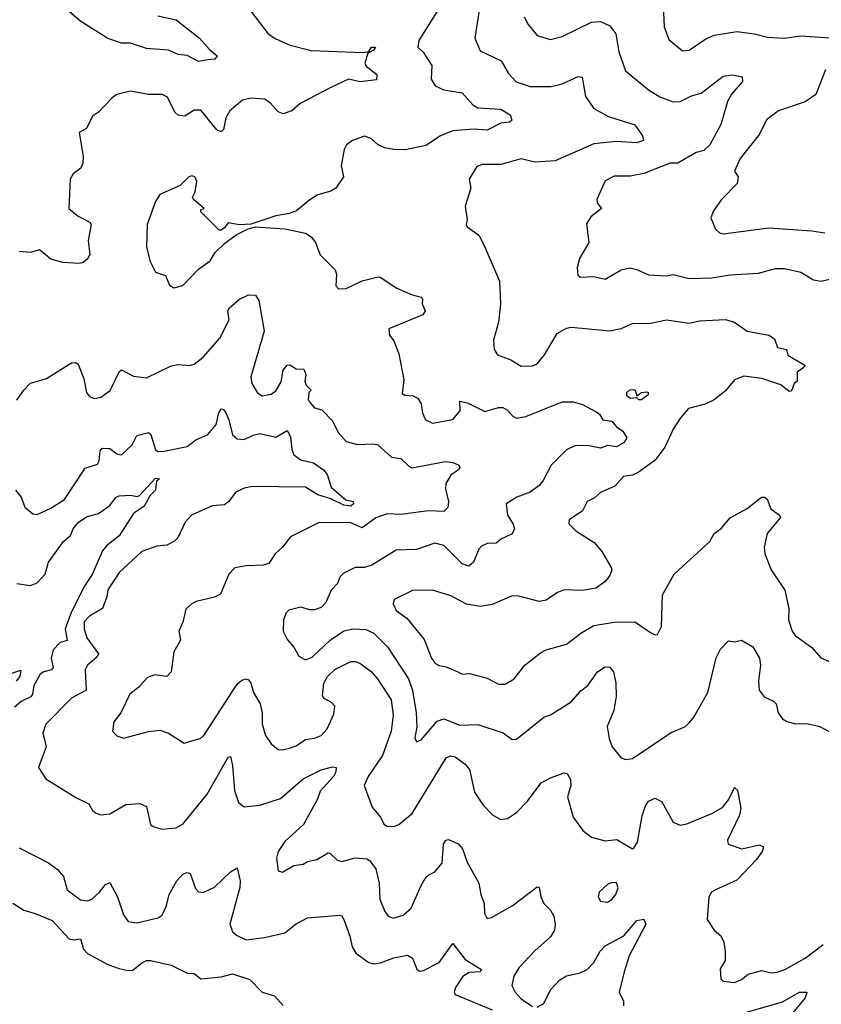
# Model space of a CAD drawing. Extents: x 1771496 to 1971148, y 471553 to 643630.
# Tile 409 of 656: x 1871027 to 1874556, y 576322 to 580657. Entities that reach past the tile are written whole.
import ezdxf

# ---------------------------------------------------------------- set-up
doc = ezdxf.new("R2010")
doc.units = 0

msp = doc.modelspace()

# ---------------------------------------------------------------- linework, layer by layer
at = {"layer": '0CON10XD'}
for points in [[(1873066.4, 580805), (1873031.5, 580575), (1873055, 580519.4), (1873147.5, 580475), (1873179.3, 580419.3), (1873213.3, 580383.3), (1873275, 580362), (1873367.1, 580362.9), (1873415, 580374.5), (1873486.2, 580406.2), (1873504.1, 580404.1), (1873518.3, 580318.3), (1873555.5, 580265), (1873620.1, 580230.1), (1873735, 580193.1), (1873768.8, 580145), (1873773.3, 580125), (1873745, 580114.5), (1873655, 580119.7), (1873555, 580110), (1873384.5, 580035.5), (1873295, 580029.2), (1873235, 580044.2), (1873145, 580019.5), (1873065, 580018.9), (1873040.2, 580009.8), (1873005.5, 579955), (1873014, 579915), (1872988.8, 579835), (1872996.7, 579775), (1872993.3, 579755), (1872996.7, 579745), (1873048.6, 579708.6), (1873072.9, 579662.9), (1873139.4, 579505), (1873144.3, 579405), (1873135.6, 579325), (1873113.2, 579245), (1873116.2, 579205), (1873131.3, 579181.3), (1873189.3, 579159.3), (1873235, 579131.3), (1873285, 579132.7), (1873305, 579141.1), (1873338.2, 579181.8), (1873394, 579275), (1873435, 579299.2), (1873455, 579302.9), (1873625, 579287.5), (1873675, 579296.7), (1873725, 579319.1), (1873805, 579320), (1873875, 579335.6), (1873975, 579321.1), (1874019.5, 579330.5), (1874135, 579336.9), (1874174.4, 579324.4), (1874230, 579285), (1874325, 579268), (1874350.9, 579250.9), (1874363.2, 579213.2), (1874402.5, 579205), (1874409.5, 579179.5), (1874483.3, 579135), (1874480, 579125), (1874450, 579105), (1874450, 579065), (1874437.5, 579055), (1874425, 579022.5), (1874415, 579020), (1874378.5, 579048.5), (1874295, 579076.4), (1874215, 579086.7), (1874175, 579070.9), (1874135, 579023.3), (1874085, 578982.7), (1874045, 578963.8), (1873972, 578945), (1873936.5, 578903.5), (1873905, 578854.2), (1873868.2, 578775), (1873825, 578717.8), (1873754.7, 578665.3), (1873725, 578650.9), (1873685, 578646.1), (1873647.2, 578602.8), (1873584, 578575), (1873558.3, 578551.7), (1873526, 578535), (1873505, 578493.8), (1873446.2, 578455), (1873445, 578437.5), (1873476, 578406), (1873556.2, 578355), (1873590, 578315), (1873631.2, 578245), (1873633.8, 578235), (1873625, 578210), (1873605, 578183.8), (1873565.8, 578154.2), (1873505, 578144.2), (1873425, 578145.8), (1873395.5, 578134.5), (1873345, 578101.4), (1873315, 578095.6), (1873225, 578119.1), (1873195, 578119.5), (1873108.1, 578081.9), (1873055, 578073.8), (1872995, 578083.8), (1872925, 578120.4), (1872845, 578145.2), (1872757, 578143), (1872675.7, 578104.3), (1872671.1, 578085), (1872684.2, 578055), (1872731.8, 578021.8), (1872808, 577928), (1872840.5, 577845), (1872855, 577825.8), (1872873.1, 577813.1), (1872905, 577807.5), (1872955.9, 577785.9)], [(1873857, 580787), (1873864.2, 580625), (1873885, 580570), (1873945, 580519.2), (1873975, 580522), (1874047.9, 580572.1), (1874085, 580588), (1874185, 580604.6), (1874262.5, 580595), (1874319.1, 580579.1), (1874395, 580574.7), (1874465, 580585.4), (1874615.5, 580575.5)], [(1872878.8, 580715), (1872784.5, 580565), (1872780.6, 580535), (1872803.6, 580513.6), (1872841.4, 580455), (1872838.6, 580395), (1872856, 580365), (1872895, 580347.8), (1872975, 580334.4), (1873021.7, 580281.7), (1873045, 580268.8), (1873145, 580262.1), (1873187.1, 580237.1), (1873194.3, 580215), (1873184.5, 580205.5), (1873145, 580200.4), (1873085, 580170.6), (1873025, 580174.4), (1872935, 580167.6), (1872880.6, 580145), (1872815, 580102.3), (1872725, 580083.9), (1872675, 580084.5), (1872635, 580092.9), (1872605, 580105.8), (1872575, 580134), (1872545, 580144), (1872492.5, 580125), (1872466.7, 580105), (1872456.2, 580085), (1872442.5, 580015), (1872452.5, 579965), (1872418.8, 579915), (1872397.6, 579902.4), (1872340, 579885), (1872305, 579864.2), (1872246, 579815), (1872213.4, 579803.4), (1872155, 579793.1), (1872045, 579756), (1871995, 579753.8), (1871945, 579762.5), (1871929.3, 579740.7), (1871915, 579730), (1871905, 579730), (1871825, 579810), (1871825, 579820), (1871840, 579825), (1871792.5, 579865), (1871787.5, 579875), (1871800.5, 579899.5), (1871807.5, 579945), (1871798.8, 579965), (1871785, 579969.2), (1871772, 579965), (1871733.6, 579926.4), (1871645, 579886.7), (1871625, 579856.7), (1871588.9, 579755), (1871585.5, 579655), (1871602.2, 579592.2), (1871625.5, 579545.5), (1871670, 579530), (1871687.7, 579487.7), (1871706.1, 579476.1), (1871745, 579485.8), (1871815, 579558.6), (1871865.8, 579595), (1871888.7, 579631.3), (1871928.6, 579671.4), (1871980.3, 579709.7), (1872033.8, 579736.2), (1872065, 579744), (1872195, 579735.8), (1872285, 579716.9), (1872311.3, 579701.3), (1872329.4, 579675), (1872350.9, 579620.9), (1872415.7, 579555), (1872421.9, 579535), (1872419.4, 579485), (1872431.5, 579471.5), (1872465, 579472.5), (1872535, 579507.5), (1872605, 579524.4), (1872615, 579523.1), (1872687.5, 579475), (1872755, 579445.4), (1872795.7, 579435.7), (1872801.2, 579425), (1872800, 579405), (1872812.5, 579375), (1872802.3, 579357.7), (1872652.5, 579295), (1872655, 579267.5), (1872675, 579242.5), (1872696.7, 579185), (1872718.3, 579071.7), (1872711.4, 579011.4), (1872723, 579003), (1872760.3, 579000.3), (1872780, 578990), (1872794.2, 578965), (1872800.8, 578925), (1872813.8, 578895), (1872845, 578880), (1872935, 578897.1), (1872966, 578935), (1872965, 578977.5), (1872999.5, 578970.5), (1873075, 578932.2), (1873135, 578950), (1873155, 578950), (1873175, 578938), (1873199.7, 578909.7), (1873215, 578902.9), (1873255, 578910), (1873415, 578974.4), (1873463.8, 578973.8), (1873505, 578962.2), (1873568.6, 578928.6), (1873580.5, 578920.5), (1873595, 578894.3), (1873635, 578889.2), (1873655, 578864.5), (1873682.5, 578845), (1873700.6, 578815), (1873688.1, 578795), (1873655, 578775.4), (1873615, 578782.1), (1873585, 578770.4), (1873535, 578780.3), (1873475, 578782.1), (1873435, 578763.3), (1873366.5, 578695), (1873332, 578628), (1873313.9, 578606.1), (1873275, 578576.9), (1873215.5, 578554.5), (1873168.8, 578525), (1873175.6, 578475), (1873200.5, 578435), (1873206.1, 578415), (1873195, 578392.9), (1873145, 578369.5), (1873125, 578352.1), (1873085, 578350.9), (1873061.1, 578338.9), (1873048.9, 578325), (1873025, 578268.8), (1873005, 578251.4), (1872975, 578261.2), (1872895, 578341.2), (1872855, 578351.8), (1872775, 578324.5), (1872685, 578321.5), (1872578, 578255), (1872545, 578244.6), (1872504.6, 578245.4), (1872451.3, 578218.7), (1872437.3, 578202.7), (1872426, 578175), (1872399.4, 578145), (1872375, 578091.2), (1872355, 578069.2), (1872325, 578058.6), (1872305, 578058.1), (1872265, 578069.5), (1872212.5, 578057.5), (1872200.8, 578045), (1872189.2, 578015), (1872187.1, 577965), (1872206.2, 577926.2), (1872234.4, 577894.4), (1872256.2, 577855), (1872285, 577838.6), (1872315, 577850), (1872395, 577925.4), (1872455, 577966.5), (1872495.2, 577974.8), (1872551.7, 577971.7), (1872586.7, 577955), (1872646.4, 577895), (1872739.7, 577755), (1872756.8, 577703.2), (1872772.8, 577605), (1872776.5, 577543.5), (1872766.7, 577495), (1872775, 577477.5), (1872795, 577486.7), (1872865, 577568.5), (1872895, 577579.1), (1872965, 577550.4), (1873045, 577553.5), (1873156.2, 577516.2), (1873195, 577488), (1873215, 577489.2), (1873334.4, 577585.6), (1873365, 577595.6), (1873455, 577653.3), (1873498.5, 577701.5), (1873529.2, 577725), (1873571.2, 577785), (1873605, 577808), (1873625.7, 577805.7), (1873642, 577785), (1873652, 577735), (1873652.7, 577677.3), (1873642.5, 577615), (1873613.8, 577545), (1873622.4, 577492.4), (1873635.8, 577455), (1873675, 577407.5), (1873695, 577399.4), (1873725, 577404.4), (1873895, 577518), (1873955, 577544), (1873975, 577561.2), (1873995, 577586.2), (1874056.7, 577695), (1874093.6, 577846.4), (1874112, 577885), (1874148.3, 577921.7), (1874175, 577917.5), (1874205, 577924.4), (1874254.3, 577895), (1874284.2, 577845), (1874289.1, 577815), (1874280.5, 577745), (1874282.5, 577705), (1874305, 577675.6), (1874346.5, 577656.5), (1874357.1, 577645), (1874366, 577605), (1874385, 577578.8), (1874405, 577566.2), (1874445, 577556.2), (1874491.7, 577558.3), (1874545, 577546.2), (1874625.6, 577505.6)], [(1872045, 580694.2), (1872121.9, 580595), (1872155, 580572.3), (1872217.5, 580545), (1872311, 580521), (1872537.7, 580512.3), (1872564.1, 580515.9), (1872576.7, 580535), (1872593.3, 580535), (1872585, 580523.1), (1872560.8, 580509.2), (1872546.9, 580465), (1872552.4, 580452.4), (1872599.1, 580415), (1872598.5, 580391.5), (1872526.6, 580383.4), (1872475, 580394.3), (1872400.7, 580359.3), (1872262.9, 580287.1), (1872225, 580256), (1872187.5, 580242.5), (1872165, 580251.4), (1872130.6, 580290.6), (1872105, 580306.9), (1872045, 580310.6), (1872008.1, 580301.9), (1871952.1, 580255), (1871935.4, 580225), (1871925, 580173.8), (1871915, 580162.5), (1871895, 580171.4), (1871825, 580258.8), (1871795, 580258), (1871755, 580231.9), (1871725, 580235.6), (1871710.1, 580250.1), (1871677.5, 580315), (1871655, 580328), (1871595, 580327.1), (1871515, 580341.4), (1871455, 580326.7), (1871435, 580313.3), (1871375, 580248.8), (1871348.3, 580231.7), (1871321.7, 580178.3), (1871290, 580160), (1871307.1, 580055), (1871305.8, 580025), (1871296.8, 580003.2), (1871262.3, 579977.7), (1871250, 579955), (1871244.2, 579825.8), (1871285, 579791.9), (1871335.6, 579765.6), (1871342, 579755), (1871328.8, 579685), (1871336.6, 579623.4), (1871326.5, 579603.5), (1871305, 579586.7), (1871287.1, 579582.9), (1871217.8, 579587.8), (1871165, 579602.9), (1871115, 579644), (1871075, 579631.4), (1871025, 579635.9)], [(1871635, 580673.1), (1871716.4, 580656.4), (1871818.8, 580575), (1871862.5, 580525), (1871897.3, 580497.3), (1871887, 580483), (1871855, 580480.6), (1871815, 580473.3), (1871765, 580499.2), (1871725, 580503.1), (1871682.2, 580522.2), (1871585, 580529.2), (1871515, 580553.1), (1871475, 580554), (1871415, 580573.2), (1871291.8, 580651.8), (1871245, 580692.5)], [(1873248.9, 580668.9), (1873265.7, 580635), (1873305, 580586.9), (1873365, 580570), (1873415, 580582.5), (1873545, 580646.5), (1873585, 580648.5), (1873625, 580628.9), (1873651.8, 580595), (1873664.7, 580514.7), (1873695, 580430.8), (1873795, 580347.3), (1873845, 580317.5), (1873903.8, 580295), (1873935, 580296.2), (1873985, 580321.8), (1874027.3, 580332.7), (1874125, 580407.3), (1874164.2, 580414.2), (1874207.5, 580405), (1874210, 580385), (1874161.1, 580328.9), (1874143.1, 580296.9), (1874113.9, 580195), (1874066, 580105), (1874039.6, 580080.4), (1874005, 580071.5)], [(1874574.6, 580435.4), (1874532, 580328), (1874484.7, 580295.3), (1874367.5, 580255), (1874314.6, 580215.4), (1874285, 580152), (1874198.6, 580045), (1874175, 579990), (1874190, 579965), (1874186.2, 579935), (1874117.1, 579865), (1874081.2, 579815), (1874070, 579785), (1874090, 579735), (1874108, 579718), (1874124.2, 579714.2), (1874325, 579740), (1874515, 579727.5), (1874571.7, 579718.3)], [(1874005, 580071.5), (1873925, 580024.4), (1873891.2, 580025), (1873775, 579978.8), (1873715, 579967.5), (1873645, 579967.9), (1873605, 579946.9), (1873568.1, 579865), (1873569.7, 579849.7), (1873588.8, 579825), (1873541.1, 579788.9), (1873522.3, 579757.7), (1873532.7, 579675), (1873492.5, 579605), (1873481.2, 579565), (1873485, 579532.5), (1873495, 579523.1), (1873555, 579526.7), (1873605, 579514.6), (1873675, 579555.8), (1873715, 579564), (1873745, 579557.5), (1873795, 579533.1), (1873875, 579528.6), (1873905, 579534.3), (1873975, 579516.9), (1874075, 579520.4), (1874155, 579532.7), (1874280.3, 579540.3), (1874355, 579560.9), (1874395, 579560.9), (1874466.7, 579545), (1874522, 579512), (1874555.6, 579505.6), (1874635, 579524.5)], [(1871015, 578982), (1871045, 579025.8), (1871075, 579056), (1871145, 579077.5), (1871255, 579145.8), (1871275, 579148), (1871285, 579140), (1871309.5, 579075), (1871322.2, 579015), (1871335, 578997.5), (1871355, 578988.9), (1871385.3, 578994.7), (1871426.4, 579023.6), (1871465, 579106.2), (1871475, 579115.8), (1871527.8, 579087.8), (1871585, 579080.5), (1871695, 579132.5), (1871725, 579138), (1871775, 579134.4), (1871795, 579140), (1871835, 579171.4), (1871908.2, 579255), (1871949.5, 579335), (1871944.2, 579375), (1871951.3, 579388.7), (1871995, 579425.8), (1872035, 579445.8), (1872065, 579444), (1872080.2, 579420.2), (1872103.6, 579285), (1872045.6, 579085), (1872050, 579055), (1872075, 579013.8), (1872095, 579000), (1872135, 579008.5), (1872155, 579022.7), (1872177.9, 579062.1), (1872186.8, 579113.2), (1872205, 579135.5), (1872217.4, 579137.4), (1872245, 579120), (1872278.3, 579118.3), (1872287.5, 579095), (1872283.3, 579065), (1872288.3, 579048.3), (1872310, 579025), (1872300, 579015), (1872296.7, 578985), (1872302, 578975), (1872325, 578947.5), (1872358.3, 578938.3), (1872405, 578890), (1872429.3, 578839.3), (1872465, 578800), (1872515, 578786.2), (1872585, 578788.8), (1872604.2, 578784.2), (1872665, 578730.8), (1872705, 578725.4), (1872740.3, 578690.3), (1872754.3, 578684.3), (1872901.5, 578711.5), (1872935, 578706.9), (1872960, 578695), (1872965.8, 578685), (1872959.4, 578675), (1872925, 578651.5), (1872904, 578615), (1872901.5, 578591.5), (1872914.5, 578535.5), (1872911.7, 578508.3)], [(1873765, 578982.5), (1873753.3, 578983.3), (1873745, 578992.5), (1873715, 578989.1), (1873700.7, 579000.7), (1873699.7, 579015), (1873713.2, 579026.8), (1873728.7, 579028.7), (1873737.1, 579025), (1873745, 579000), (1873764.6, 579015.4), (1873788.1, 579018.1), (1873794.2, 579015), (1873793.8, 579005), (1873765, 578982.5)], [(1871008.6, 578585), (1871033.8, 578555), (1871050, 578510), (1871085, 578481.4), (1871105, 578478.1), (1871165, 578505.5), (1871225, 578543.8), (1871315, 578682.5), (1871369.5, 578700.5), (1871377.5, 578715), (1871381.9, 578758.1), (1871390.3, 578769.7), (1871425, 578768.8), (1871455, 578745.6), (1871475, 578741.4), (1871522.5, 578785), (1871543.6, 578826.4), (1871595, 578839.2), (1871605, 578830), (1871625, 578762.5), (1871637.5, 578755), (1871663.7, 578756.3), (1871765, 578778.2), (1871802.9, 578807.1), (1871855, 578830), (1871892.7, 578875), (1871903.7, 578926.3), (1871915, 578943.3), (1871925, 578941.2), (1871935, 578926), (1871948.8, 578895), (1871965, 578829.4), (1871985, 578811.5), (1872015, 578809.1), (1872055, 578827.8), (1872085, 578834.2), (1872155, 578819.1), (1872205, 578847.5), (1872219.7, 578819.7), (1872225.3, 578765), (1872235, 578740.8), (1872265, 578718.9), (1872321.1, 578705), (1872365, 578675.3), (1872380.4, 578655), (1872399.1, 578599.1), (1872463.2, 578543.2), (1872495.6, 578535.6), (1872496.7, 578525), (1872485, 578514.8), (1872455, 578519.1), (1872397.8, 578547.8), (1872340, 578565), (1872285, 578598.1), (1872051.2, 578601.2), (1872015.2, 578594.8), (1871978.1, 578575), (1871948.9, 578535), (1871929, 578521), (1871875, 578516.1), (1871784.3, 578475), (1871755.7, 578445), (1871724.2, 578375.8), (1871708.9, 578361.1), (1871675, 578343.3), (1871631.9, 578338.1), (1871565, 578315.6), (1871465, 578222.5), (1871415, 578146), (1871411.1, 578115), (1871392.5, 578065), (1871335, 578030.4), (1871311.8, 578005), (1871311.9, 577975), (1871322.7, 577935), (1871373.9, 577865), (1871369.2, 577850.9), (1871326.7, 577815), (1871315.6, 577795), (1871320, 577705), (1871255, 577669.4), (1871142.9, 577555), (1871130, 577515), (1871144.5, 577455), (1871130.4, 577419.6), (1871110, 577365), (1871142.5, 577315), (1871275, 577232.9), (1871331.2, 577205), (1871348, 577175), (1871363.4, 577163.4), (1871385, 577155.7), (1871425, 577160), (1871495, 577202), (1871556.1, 577206.1), (1871585, 577192.5), (1871603.2, 577113.2), (1871615, 577104), (1871653, 577093), (1871715, 577098.2), (1871745.5, 577115), (1871853.2, 577246.8), (1871945, 577410), (1871955, 577412.5), (1871963.7, 577373.7), (1871972.4, 577262.4), (1871990.4, 577210.4), (1872015, 577191.4), (1872085, 577197.9), (1872175, 577227.3), (1872275, 577314.5), (1872305, 577329.4), (1872355, 577353.3), (1872405, 577367.5), (1872420, 577365), (1872419.4, 577345), (1872408.5, 577325), (1872350, 577260), (1872338.2, 577225), (1872276.6, 577113.4), (1872195, 577037.8), (1872165.5, 576995), (1872157.3, 576965), (1872165, 576910), (1872185, 576904), (1872235, 576932.9), (1872275, 576938), (1872295, 576950), (1872335, 576958.8), (1872385, 576988.8), (1872395, 576986), (1872425, 576956), (1872445, 576950), (1872505, 576966.4), (1872555, 576962.7), (1872567.8, 576955), (1872595, 576918.8), (1872609.6, 576855), (1872612.7, 576785), (1872635, 576730), (1872649.4, 576709.4), (1872671.5, 576701.5), (1872715.3, 576714.7), (1872751.1, 576745), (1872795, 576844.4), (1872816.8, 576883.2), (1872828, 576892), (1872854.7, 576905.3), (1872887.1, 576942.9), (1872892.7, 577027.3), (1872903.3, 577045), (1872915, 577047.5), (1872958, 577028), (1872976.2, 577006.2), (1872997.7, 576947.7), (1873048.5, 576855), (1873057.5, 576805), (1873072.9, 576765), (1873073.4, 576723.4), (1873085, 576700), (1873105, 576704), (1873195.3, 576754.7), (1873305, 576838.8), (1873315, 576836.7), (1873321.4, 576795), (1873334.2, 576765), (1873365, 576736), (1873379.5, 576709.5), (1873385.5, 576675), (1873381.7, 576648.3), (1873365, 576618.6), (1873295, 576557.8), (1873225, 576482.9), (1873202.2, 576445), (1873193.6, 576405), (1873208.5, 576375), (1873235, 576346.5), (1873285, 576311.9)], [(1871015, 578174.2), (1871075, 578166), (1871105, 578177.9), (1871140, 578215), (1871155, 578267.7), (1871221, 578359), (1871251.5, 578385), (1871263.6, 578415), (1871285.8, 578444.2), (1871325, 578470), (1871375, 578482.2), (1871425, 578517.9), (1871437.8, 578535), (1871451.5, 578555), (1871465, 578560.7), (1871515, 578563.4), (1871545, 578557.5), (1871555, 578562.3), (1871625, 578638.8), (1871642.5, 578635), (1871630, 578625), (1871625.3, 578584.7), (1871600.2, 578559.8), (1871575, 578514.3), (1871528, 578482), (1871465.6, 578384.4), (1871409.7, 578340.3), (1871391.5, 578318.5), (1871346.4, 578213.6), (1871314.4, 578165), (1871253.7, 578046.3), (1871227.9, 577975), (1871237, 577923), (1871205, 577914.6), (1871175, 577882.5), (1871165.3, 577845), (1871175, 577804.3), (1871167.8, 577795), (1871133.8, 577786.2), (1871118, 577775), (1871089, 577725), (1871083.5, 577686.5), (1871076.5, 577675), (1871033.3, 577655), (1871005, 577630)], [(1872955.9, 577785.9), (1872975, 577775.6), (1873008.1, 577778.1), (1873085, 577758.1), (1873135, 577731.4), (1873165, 577731.9), (1873204.6, 577755.4), (1873250.6, 577815), (1873320.3, 577869.7), (1873345, 577882.7), (1873435, 577907.8), (1873501.9, 577958.1), (1873555, 577988.9), (1873645, 578003.6), (1873735, 578005.5), (1873805, 577958.8), (1873825, 577948.8), (1873835, 577950), (1873852.5, 577985), (1873857.1, 578125), (1873908.1, 578215), (1874065, 578358.8), (1874084.2, 578395), (1874115, 578417.1), (1874155, 578464), (1874230, 578505), (1874292.5, 578555), (1874307.5, 578555), (1874317.5, 578545), (1874333.6, 578503.6), (1874372.5, 578475), (1874376.2, 578465), (1874318, 578395), (1874304.2, 578335), (1874308, 578305), (1874336.2, 578235), (1874395.5, 578145.5), (1874414.2, 578065), (1874412, 578015), (1874428.8, 577965), (1874442, 577945), (1874515, 577892.5), (1874555, 577846.9), (1874625, 577816.7)], [(1872911.7, 578508.3), (1872895, 578490.8), (1872825, 578494.1), (1872705, 578478.5), (1872645, 578480.4), (1872595, 578463.9), (1872535, 578418.9), (1872485, 578440.8), (1872346.4, 578443.6), (1872219.7, 578380.3), (1872185, 578333.8), (1872152.5, 578305), (1872125, 578262.5), (1872100, 578255), (1872025, 578252.9), (1871975, 578242.9), (1871947.5, 578215), (1871912.2, 578127.8), (1871885, 578113.6), (1871804.6, 578095.4), (1871785, 578085.6), (1871759.2, 578060.8), (1871745.3, 578004.7), (1871728.1, 577965), (1871735.6, 577925), (1871706.2, 577873.8), (1871694.3, 577785.7), (1871675, 577764.3), (1871622.5, 577772.5), (1871589.7, 577760.3), (1871552.1, 577717.9), (1871512.1, 577687.9), (1871473.1, 577605), (1871441.2, 577565), (1871436.7, 577525), (1871455, 577503.3), (1871483.9, 577493.9), (1871595, 577522.5), (1871645, 577529.2), (1871683.3, 577515), (1871751.4, 577471.4), (1871825, 577493.1), (1871838.6, 577505), (1871985, 577731.9), (1872005, 577748.5), (1872024.2, 577754.2), (1872035, 577750), (1872044.3, 577735), (1872057.3, 577695), (1872085.4, 577645), (1872094.6, 577605), (1872095.4, 577555), (1872110, 577505), (1872135, 577468), (1872165, 577444), (1872185, 577442), (1872215, 577450), (1872245, 577460), (1872285, 577487.1), (1872325, 577492.9), (1872355, 577505.5), (1872381.2, 577535), (1872410.7, 577599.3), (1872414.3, 577635), (1872400.7, 577650.7), (1872368, 577668), (1872360.4, 577680.4), (1872366.6, 577735), (1872383.2, 577765), (1872415, 577795.3), (1872485, 577830.5), (1872505, 577831.1), (1872525, 577823.5), (1872575, 577787.1), (1872603.2, 577755), (1872662.2, 577662.2), (1872671.9, 577595), (1872662.5, 577525), (1872625, 577417.5), (1872562.3, 577325), (1872544.6, 577284.6), (1872579.6, 577189.6), (1872615.6, 577145), (1872630.8, 577115), (1872645, 577105.7), (1872675, 577104.4), (1872697.2, 577112.8), (1872755, 577161.4), (1872905, 577406.7), (1872924, 577416), (1872945, 577411.5), (1872988.9, 577378.9), (1873008.1, 577355), (1873030, 577255), (1873067.8, 577197.8), (1873110, 577155), (1873145, 577135.8), (1873175, 577139.2), (1873215, 577166.9), (1873263.7, 577216.4), (1873323.7, 577296.3), (1873365, 577319.1), (1873425, 577341.2), (1873437.7, 577337.7), (1873451.9, 577311.9), (1873453.3, 577285), (1873439.4, 577235), (1873464.3, 577145), (1873507.3, 577087.3), (1873545, 577057.3), (1873605, 577041.8), (1873656.6, 577046.6), (1873725, 577006.7), (1873730.7, 577009.3), (1873747.1, 577035), (1873767.8, 577152.2), (1873782.2, 577195), (1873795, 577216), (1873825, 577230), (1873855, 577213.8), (1873905, 577124), (1873935, 577110), (1873965, 577116.7), (1874075, 577161.5), (1874121.7, 577188.3), (1874147.9, 577222.1), (1874175, 577276), (1874187.1, 577265), (1874202.7, 577185), (1874196.4, 577155), (1874144, 577045), (1874146.4, 577026.4), (1874205.9, 577005.9), (1874285, 577023.3), (1874302.5, 577015), (1874296.2, 576995), (1874271.1, 576958.9), (1874185, 576868), (1874093, 576827), (1874073.3, 576815), (1874061.2, 576795), (1874053.8, 576695), (1874085, 576647.5), (1874113.6, 576623.6), (1874126.7, 576595), (1874133.3, 576555), (1874133.3, 576515), (1874111.7, 576478.3), (1874113.6, 576433.6), (1874125, 576423.8), (1874175, 576418), (1874205, 576431.4), (1874235, 576454.4), (1874266.3, 576463.7), (1874295, 576470), (1874335, 576460), (1874362.6, 576462.6), (1874395.7, 576474.3), (1874485, 576525.4), (1874565, 576584.7)], [(1870955, 577766.2), (1871032.5, 577792.5), (1871028.2, 577765), (1871011.8, 577745)], [(1871025, 577010), (1871155, 576944.4), (1871194.3, 576915), (1871220, 576885), (1871235.8, 576825), (1871295, 576781.9), (1871325, 576777.1), (1871345, 576784.2), (1871379.4, 576815), (1871405, 576849.4), (1871425, 576857.5), (1871457.5, 576795), (1871484.2, 576715), (1871505, 576686), (1871545, 576680.8), (1871605.5, 576695.5), (1871637.7, 576702.3), (1871655.3, 576714.7), (1871673.8, 576755), (1871685.5, 576805), (1871718.6, 576865), (1871745, 576894.2), (1871765, 576902), (1871777.8, 576897.8), (1871801.2, 576831.2), (1871815, 576817.1), (1871835, 576814.4), (1871885, 576837.3), (1871955, 576904.3), (1871985, 576922.5), (1871998.5, 576865), (1871996.6, 576836.6), (1871953.2, 576675), (1871965, 576640.8), (1871984.7, 576624.7), (1872025, 576605.6), (1872105, 576616.1), (1872195, 576636.5), (1872245, 576675.6), (1872295, 576702.9), (1872435, 576714.4), (1872445, 576710.8), (1872454.5, 576695), (1872481.2, 576621.2), (1872490.6, 576575), (1872507.2, 576547.2), (1872565, 576505.5), (1872585, 576499.5), (1872616.4, 576503.6), (1872675, 576525.7), (1872735, 576538), (1872756.7, 576525), (1872775.8, 576475.8), (1872788, 576468), (1872805, 576470), (1872874.7, 576505.3), (1872935, 576590), (1872989.3, 576519.3), (1873060.6, 576475), (1873055, 576464.6), (1873005, 576461.8), (1872977.1, 576442.9), (1872945.5, 576395), (1872940, 576375), (1872944.7, 576364.7), (1873107.1, 576297.1)], [(1873615, 576771.9), (1873635, 576782.9), (1873651.9, 576805), (1873662, 576835), (1873655, 576856.7), (1873635, 576858), (1873615, 576849.2), (1873579.2, 576815), (1873574.3, 576795), (1873585, 576776.2), (1873615, 576771.9)], [(1870997.7, 576767.7), (1871045, 576735.8), (1871095, 576721.2), (1871170.7, 576690.7), (1871245, 576610.7), (1871265, 576605.9), (1871295, 576609.5), (1871308.2, 576565), (1871326.4, 576545), (1871415, 576496.7), (1871465, 576479.3), (1871505, 576470.6), (1871525, 576472.5), (1871565, 576504.2), (1871585, 576514), (1871603.9, 576513.9), (1871695, 576494), (1871765, 576458.8), (1871795, 576458), (1871825, 576433.8), (1871915, 576442.5), (1871965, 576455.7), (1872041.2, 576431.2), (1872095.5, 576375.5), (1872148.8, 576358.8), (1872186.7, 576316.7)], [(1873305, 576309.4), (1873335, 576325.8), (1873364.7, 576385.2), (1873405, 576429.5), (1873435, 576446.4), (1873495, 576460.4), (1873525, 576474.7), (1873555, 576506), (1873583.3, 576555), (1873605, 576578.6), (1873687.2, 576622.8), (1873745, 576691.4), (1873775, 576696), (1873783.3, 576675), (1873710, 576535), (1873689.2, 576465), (1873666.4, 576375), (1873685.6, 576335), (1873685.5, 576315)], [(1874116, 576255), (1874385, 576333.3), (1874460, 576375), (1874493.3, 576375), (1874485, 576350), (1874424, 576275)]]:
    msp.add_lwpolyline(points, dxfattribs=at)

doc.saveas('drawing.dxf')
